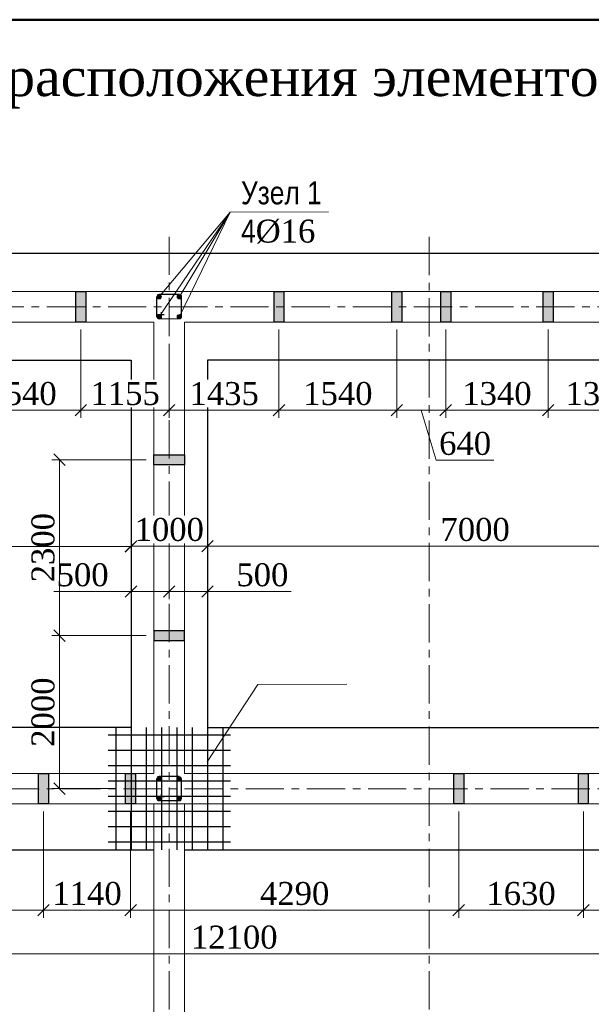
# Model space of a CAD drawing. Header units: millimetres. Extents: x 2063114 to 14983986, y -126020516 to 213791.
# Tile 691 of 731: x 2421642 to 2429117, y -56174 to -43303. Entities that reach past the tile are written whole.
import ezdxf

# ---------------------------------------------------------------- set-up
doc = ezdxf.new("R2010")
doc.units = ezdxf.units.MM
doc.linetypes.add('CENTERX2', pattern=[4, 2.5, -0.5, 0.5, -0.5])
doc.layers.get('Defpoints').update_dxf_attribs({"color": 6, "lineweight": 35})
for name, color, linetype, lineweight in [('.', 7, 'Continuous', 15), ('TEXT', 7, 'Continuous', 30), ('АСО-оси', 24, 'CENTERX2', 20), ('выноски @ 1', 250, 'Continuous', 30), ('план', 7, 'Continuous', 20), ('раз.нар', 250, 'Continuous', 20), ('Стена', 7, 'Continuous', 35), ('СТЕНЫ', 7, 'Continuous', 20)]:
    doc.layers.add(name, color=color, linetype=linetype, lineweight=lineweight)
doc.layers.add('YQ_DIM', color=3, linetype='Continuous')
doc.styles.add('stile1', font='ARIALN.TTF')
doc.styles.add('Times New Roman', font='times.ttf')
doc.dimstyles.new('Миржалол100', dxfattribs={"dimtxt": 300, "dimasz": 150, "dimexe": 100, "dimexo": 100, "dimgap": 63, "dimtad": 1, "dimdec": 0, "dimtxsty": 'Times New Roman', "dimblk": 'OBLIQUE', "dimcen": 100, "dimclrd": 256, "dimclre": 256, "dimclrt": 256, "dimadec": 0, "dimazin": 0, "dimtfac": 1, "dimtdec": 0, "dimtmove": 1, "dimatfit": 3, "dimfxl": 800, "dimlwd": 13, "dimlwe": 13, "dimarcsym": 0})

# ---------------------------------------------------------------- blocks, each defined once
blk = doc.blocks.new('_Oblique')
at = {"color": 0, "linetype": 'ByBlock', "lineweight": -2}
blk.add_line((-0.5, -0.5), (0.5, 0.5), dxfattribs=at)
blk = doc.blocks.new('*D4376')
at = {"lineweight": 13, "transparency": 16777216}
for p, q in [((2431098, -49695), (2431098, -50285)), ((2424098, -50039), (2424098, -50285)), ((2431098, -50185), (2424098, -50185))]:
    blk.add_line(p, q, dxfattribs=at)
at = {"layer": 'Defpoints', "color": 0, "linetype": 'ByBlock', "transparency": 16777216}
for p in [(2431098, -49595), (2424098, -49939), (2424098, -50185)]:
    blk.add_point(p, dxfattribs=at)
at = {"linetype": 'ByBlock', "lineweight": 13, "transparency": 16777216, "xscale": 150, "yscale": 150, "zscale": 150, "rotation": 180}
blk.add_blockref('_Oblique', (2424098, -50185), dxfattribs=at)
at = {"linetype": 'ByBlock', "lineweight": 13, "transparency": 16777216, "xscale": 150, "yscale": 150, "zscale": 150}
blk.add_blockref('_Oblique', (2431098, -50185), dxfattribs=at)
at = {"linetype": 'ByBlock', "lineweight": 30, "transparency": 16777216, "insert": (2427598, -49969), "char_height": 300, "attachment_point": 5, "style": 'Times New Roman', "bg_fill": 3, "box_fill_scale": 1.1, "bg_fill_color": 256, "bg_fill_true_color": 13158600, "bg_fill_transparency": 0}
blk.add_mtext('7000', dxfattribs=at)
blk = doc.blocks.new('*D4377')
at = {"lineweight": 13, "transparency": 16777216}
for p, q in [((2423098, -49962), (2423098, -50285)), ((2424098, -50039), (2424098, -50285)), ((2424098, -50185), (2423098, -50185))]:
    blk.add_line(p, q, dxfattribs=at)
at = {"layer": 'Defpoints', "color": 0, "linetype": 'ByBlock', "transparency": 16777216}
for p in [(2423098, -49862), (2424098, -49939), (2423098, -50185)]:
    blk.add_point(p, dxfattribs=at)
at = {"linetype": 'ByBlock', "lineweight": 13, "transparency": 16777216, "xscale": 150, "yscale": 150, "zscale": 150, "rotation": 180}
blk.add_blockref('_Oblique', (2423098, -50185), dxfattribs=at)
at = {"linetype": 'ByBlock', "lineweight": 13, "transparency": 16777216, "xscale": 150, "yscale": 150, "zscale": 150}
blk.add_blockref('_Oblique', (2424098, -50185), dxfattribs=at)
at = {"linetype": 'ByBlock', "lineweight": 30, "transparency": 16777216, "insert": (2423598, -49969), "char_height": 300, "attachment_point": 5, "style": 'Times New Roman', "bg_fill": 3, "box_fill_scale": 1.1, "bg_fill_color": 256, "bg_fill_true_color": 13158600, "bg_fill_transparency": 0}
blk.add_mtext('1000', dxfattribs=at)
blk = doc.blocks.new('*D4378')
at = {"lineweight": 13, "transparency": 16777216}
for p, q in [((2411498, -49854), (2411498, -50289)), ((2423098, -49962), (2423098, -50289)), ((2423098, -50189), (2411498, -50189))]:
    blk.add_line(p, q, dxfattribs=at)
at = {"layer": 'Defpoints', "color": 0, "linetype": 'ByBlock', "transparency": 16777216}
for p in [(2411498, -49754), (2423098, -49862), (2411498, -50189)]:
    blk.add_point(p, dxfattribs=at)
at = {"linetype": 'ByBlock', "lineweight": 13, "transparency": 16777216, "xscale": 150, "yscale": 150, "zscale": 150, "rotation": 180}
blk.add_blockref('_Oblique', (2411498, -50189), dxfattribs=at)
at = {"linetype": 'ByBlock', "lineweight": 13, "transparency": 16777216, "xscale": 150, "yscale": 150, "zscale": 150}
blk.add_blockref('_Oblique', (2423098, -50189), dxfattribs=at)
at = {"linetype": 'ByBlock', "lineweight": 30, "transparency": 16777216, "insert": (2417298, -49973), "char_height": 300, "attachment_point": 5, "style": 'Times New Roman', "bg_fill": 3, "box_fill_scale": 1.1, "bg_fill_color": 256, "bg_fill_true_color": 13158600, "bg_fill_transparency": 0}
blk.add_mtext('11600', dxfattribs=at)
blk = doc.blocks.new('*D4260')
at = {"lineweight": 13, "transparency": 16777216}
for p, q in [((2423598, -50528), (2423598, -50877)), ((2424098, -50528), (2424098, -50877)), ((2423598, -50777), (2424098, -50777)), ((2425193, -50777), (2424098, -50777))]:
    blk.add_line(p, q, dxfattribs=at)
at = {"layer": 'Defpoints', "color": 0, "linetype": 'ByBlock', "transparency": 16777216}
for p in [(2423598, -50428), (2424098, -50428), (2424098, -50777)]:
    blk.add_point(p, dxfattribs=at)
at = {"linetype": 'ByBlock', "lineweight": 13, "transparency": 16777216, "xscale": 150, "yscale": 150, "zscale": 150, "rotation": 180}
blk.add_blockref('_Oblique', (2423598, -50777), dxfattribs=at)
at = {"linetype": 'ByBlock', "lineweight": 13, "transparency": 16777216, "xscale": 150, "yscale": 150, "zscale": 150}
blk.add_blockref('_Oblique', (2424098, -50777), dxfattribs=at)
at = {"linetype": 'ByBlock', "lineweight": 30, "transparency": 16777216, "insert": (2424816, -50561), "char_height": 300, "attachment_point": 5, "style": 'Times New Roman', "bg_fill": 3, "box_fill_scale": 1.1, "bg_fill_color": 256, "bg_fill_true_color": 13158600, "bg_fill_transparency": 0}
blk.add_mtext('500', dxfattribs=at)
blk = doc.blocks.new('*D4261')
at = {"lineweight": 13, "transparency": 16777216}
for p, q in [((2423098, -50528), (2423098, -50877)), ((2423598, -50528), (2423598, -50877)), ((2422088, -50777), (2423098, -50777)), ((2423598, -50777), (2423098, -50777))]:
    blk.add_line(p, q, dxfattribs=at)
at = {"layer": 'Defpoints', "color": 0, "linetype": 'ByBlock', "transparency": 16777216}
for p in [(2423098, -50428), (2423598, -50428), (2423098, -50777)]:
    blk.add_point(p, dxfattribs=at)
at = {"linetype": 'ByBlock', "lineweight": 13, "transparency": 16777216, "xscale": 150, "yscale": 150, "zscale": 150, "rotation": 180}
blk.add_blockref('_Oblique', (2423098, -50777), dxfattribs=at)
at = {"linetype": 'ByBlock', "lineweight": 13, "transparency": 16777216, "xscale": 150, "yscale": 150, "zscale": 150}
blk.add_blockref('_Oblique', (2423598, -50777), dxfattribs=at)
at = {"linetype": 'ByBlock', "lineweight": 30, "transparency": 16777216, "insert": (2422465, -50561), "char_height": 300, "attachment_point": 5, "style": 'Times New Roman', "bg_fill": 3, "box_fill_scale": 1.1, "bg_fill_color": 256, "bg_fill_true_color": 13158600, "bg_fill_transparency": 0}
blk.add_mtext('500', dxfattribs=at)
blk = doc.blocks.new('*D4298')
at = {"lineweight": 13, "transparency": 16777216}
for p, q in [((2418398, -54555), (2418398, -55614)), ((2430498, -54803), (2430498, -55614)), ((2418398, -55514), (2430498, -55514))]:
    blk.add_line(p, q, dxfattribs=at)
at = {"layer": 'Defpoints', "color": 0, "transparency": 16777216}
for p in [(2418398, -54455), (2430498, -54703), (2430498, -55514)]:
    blk.add_point(p, dxfattribs=at)
at = {"lineweight": 13, "transparency": 16777216, "xscale": 150, "yscale": 150, "zscale": 150, "rotation": 180}
blk.add_blockref('_Oblique', (2418398, -55514), dxfattribs=at)
at = {"lineweight": 13, "transparency": 16777216, "xscale": 150, "yscale": 150, "zscale": 150}
blk.add_blockref('_Oblique', (2430498, -55514), dxfattribs=at)
at = {"lineweight": 30, "transparency": 16777216, "insert": (2424448, -55298), "char_height": 300, "attachment_point": 5, "style": 'Times New Roman', "bg_fill": 3, "box_fill_scale": 1.1, "bg_fill_color": 256, "bg_fill_true_color": 13158600, "bg_fill_transparency": 0}
blk.add_mtext('12100', dxfattribs=at)
blk = doc.blocks.new('SM-1')
at = {"layer": '.'}
h = blk.add_hatch(color=0, dxfattribs=at)
h.dxf.hatch_style = 1
h.paths.add_polyline_path([(65, 200), (-65, 200), (-65, 0), (65, 0)])
h.paths.add_polyline_path([(65, 0), (-65, 0), (-65, -200), (65, -200)])
at = {"color": 0, "ltscale": 10}
blk.add_lwpolyline([(-65, 200), (65, 200), (65, -200), (-65, -200)], close=True, dxfattribs=at)
blk = doc.blocks.new('*D4427')
at = {"lineweight": 13, "transparency": 16777216}
for p, q in [((2420903, -47355), (2420903, -48508)), ((2422443, -47355), (2422443, -48508)), ((2420903, -48408), (2422443, -48408))]:
    blk.add_line(p, q, dxfattribs=at)
at = {"layer": 'Defpoints', "color": 0, "transparency": 16777216}
for p in [(2420903, -47255), (2422443, -47255), (2422443, -48408)]:
    blk.add_point(p, dxfattribs=at)
at = {"lineweight": 13, "transparency": 16777216, "xscale": 150, "yscale": 150, "zscale": 150, "rotation": 180}
blk.add_blockref('_Oblique', (2420903, -48408), dxfattribs=at)
at = {"lineweight": 13, "transparency": 16777216, "xscale": 150, "yscale": 150, "zscale": 150}
blk.add_blockref('_Oblique', (2422443, -48408), dxfattribs=at)
at = {"lineweight": 30, "transparency": 16777216, "insert": (2421673, -48192), "char_height": 300, "attachment_point": 5, "style": 'Times New Roman', "bg_fill": 3, "box_fill_scale": 1.1, "bg_fill_color": 256, "bg_fill_true_color": 13158600, "bg_fill_transparency": 0}
blk.add_mtext('1540', dxfattribs=at)
blk = doc.blocks.new('*D4428')
at = {"lineweight": 13, "transparency": 16777216}
for p, q in [((2422443, -47355), (2422443, -48508)), ((2423598, -47605), (2423598, -48508)), ((2422443, -48408), (2423598, -48408))]:
    blk.add_line(p, q, dxfattribs=at)
at = {"layer": 'Defpoints', "color": 0, "transparency": 16777216}
for p in [(2422443, -47255), (2423598, -47505), (2423598, -48408)]:
    blk.add_point(p, dxfattribs=at)
at = {"lineweight": 13, "transparency": 16777216, "xscale": 150, "yscale": 150, "zscale": 150, "rotation": 180}
blk.add_blockref('_Oblique', (2422443, -48408), dxfattribs=at)
at = {"lineweight": 13, "transparency": 16777216, "xscale": 150, "yscale": 150, "zscale": 150}
blk.add_blockref('_Oblique', (2423598, -48408), dxfattribs=at)
at = {"lineweight": 30, "transparency": 16777216, "insert": (2423021, -48192), "char_height": 300, "attachment_point": 5, "style": 'Times New Roman', "bg_fill": 3, "box_fill_scale": 1.1, "bg_fill_color": 256, "bg_fill_true_color": 13158600, "bg_fill_transparency": 0}
blk.add_mtext('1155', dxfattribs=at)
blk = doc.blocks.new('*D4429')
at = {"lineweight": 13, "transparency": 16777216}
for p, q in [((2425033, -47355), (2425033, -48508)), ((2423598, -47605), (2423598, -48508)), ((2423598, -48408), (2425033, -48408))]:
    blk.add_line(p, q, dxfattribs=at)
at = {"layer": 'Defpoints', "color": 0, "transparency": 16777216}
for p in [(2425033, -47255), (2423598, -47505), (2425033, -48408)]:
    blk.add_point(p, dxfattribs=at)
at = {"lineweight": 13, "transparency": 16777216, "xscale": 150, "yscale": 150, "zscale": 150, "rotation": 180}
blk.add_blockref('_Oblique', (2423598, -48408), dxfattribs=at)
at = {"lineweight": 13, "transparency": 16777216, "xscale": 150, "yscale": 150, "zscale": 150}
blk.add_blockref('_Oblique', (2425033, -48408), dxfattribs=at)
at = {"lineweight": 30, "transparency": 16777216, "insert": (2424316, -48192), "char_height": 300, "attachment_point": 5, "style": 'Times New Roman', "bg_fill": 3, "box_fill_scale": 1.1, "bg_fill_color": 256, "bg_fill_true_color": 13158600, "bg_fill_transparency": 0}
blk.add_mtext('1435', dxfattribs=at)
blk = doc.blocks.new('*D4430')
at = {"lineweight": 13, "transparency": 16777216}
for p, q in [((2425033, -47355), (2425033, -48508)), ((2426573, -47355), (2426573, -48508)), ((2425033, -48408), (2426573, -48408))]:
    blk.add_line(p, q, dxfattribs=at)
at = {"layer": 'Defpoints', "color": 0, "transparency": 16777216}
for p in [(2425033, -47255), (2426573, -47255), (2426573, -48408)]:
    blk.add_point(p, dxfattribs=at)
at = {"lineweight": 13, "transparency": 16777216, "xscale": 150, "yscale": 150, "zscale": 150, "rotation": 180}
blk.add_blockref('_Oblique', (2425033, -48408), dxfattribs=at)
at = {"lineweight": 13, "transparency": 16777216, "xscale": 150, "yscale": 150, "zscale": 150}
blk.add_blockref('_Oblique', (2426573, -48408), dxfattribs=at)
at = {"lineweight": 30, "transparency": 16777216, "insert": (2425803, -48192), "char_height": 300, "attachment_point": 5, "style": 'Times New Roman', "bg_fill": 3, "box_fill_scale": 1.1, "bg_fill_color": 256, "bg_fill_true_color": 13158600, "bg_fill_transparency": 0}
blk.add_mtext('1540', dxfattribs=at)
blk = doc.blocks.new('*D4431')
at = {"lineweight": 13, "transparency": 16777216}
for p, q in [((2426573, -47355), (2426573, -48508)), ((2427213, -47355), (2427213, -48508)), ((2426573, -48408), (2427213, -48408)), ((2426893, -48408), (2427089, -49060)), ((2427089, -49060), (2427844, -49060))]:
    blk.add_line(p, q, dxfattribs=at)
at = {"layer": 'Defpoints', "color": 0, "transparency": 16777216}
for p in [(2426573, -47255), (2427213, -47255), (2427213, -48408)]:
    blk.add_point(p, dxfattribs=at)
at = {"lineweight": 13, "transparency": 16777216, "xscale": 150, "yscale": 150, "zscale": 150, "rotation": 180}
blk.add_blockref('_Oblique', (2426573, -48408), dxfattribs=at)
at = {"lineweight": 13, "transparency": 16777216, "xscale": 150, "yscale": 150, "zscale": 150}
blk.add_blockref('_Oblique', (2427213, -48408), dxfattribs=at)
at = {"lineweight": 30, "transparency": 16777216, "insert": (2427467, -48844), "char_height": 300, "attachment_point": 5, "style": 'Times New Roman', "bg_fill": 3, "box_fill_scale": 1.1, "bg_fill_color": 256, "bg_fill_true_color": 13158600, "bg_fill_transparency": 0}
blk.add_mtext('640', dxfattribs=at)
blk = doc.blocks.new('*D4432')
at = {"lineweight": 13, "transparency": 16777216}
for p, q in [((2427213, -47355), (2427213, -48508)), ((2428553, -47355), (2428553, -48508)), ((2427213, -48408), (2428553, -48408))]:
    blk.add_line(p, q, dxfattribs=at)
at = {"layer": 'Defpoints', "color": 0, "transparency": 16777216}
for p in [(2427213, -47255), (2428553, -47255), (2428553, -48408)]:
    blk.add_point(p, dxfattribs=at)
at = {"lineweight": 13, "transparency": 16777216, "xscale": 150, "yscale": 150, "zscale": 150, "rotation": 180}
blk.add_blockref('_Oblique', (2427213, -48408), dxfattribs=at)
at = {"lineweight": 13, "transparency": 16777216, "xscale": 150, "yscale": 150, "zscale": 150}
blk.add_blockref('_Oblique', (2428553, -48408), dxfattribs=at)
at = {"lineweight": 30, "transparency": 16777216, "insert": (2427883, -48192), "char_height": 300, "attachment_point": 5, "style": 'Times New Roman', "bg_fill": 3, "box_fill_scale": 1.1, "bg_fill_color": 256, "bg_fill_true_color": 13158600, "bg_fill_transparency": 0}
blk.add_mtext('1340', dxfattribs=at)
blk = doc.blocks.new('*D4433')
at = {"lineweight": 13, "transparency": 16777216}
for p, q in [((2428553, -47355), (2428553, -48508)), ((2429913, -47355), (2429913, -48508)), ((2428553, -48408), (2429913, -48408))]:
    blk.add_line(p, q, dxfattribs=at)
at = {"layer": 'Defpoints', "color": 0, "transparency": 16777216}
for p in [(2428553, -47255), (2429913, -47255), (2429913, -48408)]:
    blk.add_point(p, dxfattribs=at)
at = {"lineweight": 13, "transparency": 16777216, "xscale": 150, "yscale": 150, "zscale": 150, "rotation": 180}
blk.add_blockref('_Oblique', (2428553, -48408), dxfattribs=at)
at = {"lineweight": 13, "transparency": 16777216, "xscale": 150, "yscale": 150, "zscale": 150}
blk.add_blockref('_Oblique', (2429913, -48408), dxfattribs=at)
at = {"lineweight": 30, "transparency": 16777216, "insert": (2429233, -48192), "char_height": 300, "attachment_point": 5, "style": 'Times New Roman', "bg_fill": 3, "box_fill_scale": 1.1, "bg_fill_color": 256, "bg_fill_true_color": 13158600, "bg_fill_transparency": 0}
blk.add_mtext('1360', dxfattribs=at)
blk = doc.blocks.new('*D4392')
at = {"layer": 'Defpoints', "color": 0, "transparency": 16777216}
for p in [(2419683, -53555), (2421953, -53555), (2421953, -54943)]:
    blk.add_point(p, dxfattribs=at)
at = {"layer": 'YQ_DIM', "linetype": 'Continuous', "lineweight": 13, "transparency": 16777216}
for p, q in [((2419683, -53655), (2419683, -55043)), ((2421953, -53655), (2421953, -55043)), ((2419683, -54943), (2421953, -54943))]:
    blk.add_line(p, q, dxfattribs=at)
at = {"layer": 'YQ_DIM', "lineweight": 13, "transparency": 16777216, "xscale": 150, "yscale": 150, "zscale": 150, "rotation": 180}
blk.add_blockref('_Oblique', (2419683, -54943), dxfattribs=at)
at = {"layer": 'YQ_DIM', "lineweight": 13, "transparency": 16777216, "xscale": 150, "yscale": 150, "zscale": 150}
blk.add_blockref('_Oblique', (2421953, -54943), dxfattribs=at)
at = {"layer": 'YQ_DIM', "lineweight": 30, "transparency": 16777216, "insert": (2420818, -54727), "char_height": 300, "attachment_point": 5, "style": 'Times New Roman'}
blk.add_mtext('2270', dxfattribs=at)
blk = doc.blocks.new('*D4393')
at = {"layer": 'Defpoints', "color": 0, "transparency": 16777216}
for p in [(2421953, -53555), (2423093, -53555), (2423093, -54943)]:
    blk.add_point(p, dxfattribs=at)
at = {"layer": 'YQ_DIM', "linetype": 'Continuous', "lineweight": 13, "transparency": 16777216}
for p, q in [((2421953, -53655), (2421953, -55043)), ((2423093, -53655), (2423093, -55043)), ((2421953, -54943), (2423093, -54943))]:
    blk.add_line(p, q, dxfattribs=at)
at = {"layer": 'YQ_DIM', "lineweight": 13, "transparency": 16777216, "xscale": 150, "yscale": 150, "zscale": 150, "rotation": 180}
blk.add_blockref('_Oblique', (2421953, -54943), dxfattribs=at)
at = {"layer": 'YQ_DIM', "lineweight": 13, "transparency": 16777216, "xscale": 150, "yscale": 150, "zscale": 150}
blk.add_blockref('_Oblique', (2423093, -54943), dxfattribs=at)
at = {"layer": 'YQ_DIM', "lineweight": 30, "transparency": 16777216, "insert": (2422523, -54727), "char_height": 300, "attachment_point": 5, "style": 'Times New Roman'}
blk.add_mtext('1140', dxfattribs=at)
blk = doc.blocks.new('*D4394')
at = {"layer": 'Defpoints', "color": 0, "transparency": 16777216}
for p in [(2423093, -53555), (2427383, -53555), (2427383, -54943)]:
    blk.add_point(p, dxfattribs=at)
at = {"layer": 'YQ_DIM', "linetype": 'Continuous', "lineweight": 13, "transparency": 16777216}
for p, q in [((2423093, -53655), (2423093, -55043)), ((2427383, -53655), (2427383, -55043)), ((2423093, -54943), (2427383, -54943))]:
    blk.add_line(p, q, dxfattribs=at)
at = {"layer": 'YQ_DIM', "lineweight": 13, "transparency": 16777216, "xscale": 150, "yscale": 150, "zscale": 150, "rotation": 180}
blk.add_blockref('_Oblique', (2423093, -54943), dxfattribs=at)
at = {"layer": 'YQ_DIM', "lineweight": 13, "transparency": 16777216, "xscale": 150, "yscale": 150, "zscale": 150}
blk.add_blockref('_Oblique', (2427383, -54943), dxfattribs=at)
at = {"layer": 'YQ_DIM', "lineweight": 30, "transparency": 16777216, "insert": (2425238, -54727), "char_height": 300, "attachment_point": 5, "style": 'Times New Roman'}
blk.add_mtext('4290', dxfattribs=at)
blk = doc.blocks.new('*D4395')
at = {"layer": 'Defpoints', "color": 0, "transparency": 16777216}
for p in [(2427383, -53555), (2429013, -53555), (2429013, -54943)]:
    blk.add_point(p, dxfattribs=at)
at = {"layer": 'YQ_DIM', "linetype": 'Continuous', "lineweight": 13, "transparency": 16777216}
for p, q in [((2427383, -53655), (2427383, -55043)), ((2429013, -53655), (2429013, -55043)), ((2427383, -54943), (2429013, -54943))]:
    blk.add_line(p, q, dxfattribs=at)
at = {"layer": 'YQ_DIM', "lineweight": 13, "transparency": 16777216, "xscale": 150, "yscale": 150, "zscale": 150, "rotation": 180}
blk.add_blockref('_Oblique', (2427383, -54943), dxfattribs=at)
at = {"layer": 'YQ_DIM', "lineweight": 13, "transparency": 16777216, "xscale": 150, "yscale": 150, "zscale": 150}
blk.add_blockref('_Oblique', (2429013, -54943), dxfattribs=at)
at = {"layer": 'YQ_DIM', "lineweight": 30, "transparency": 16777216, "insert": (2428198, -54727), "char_height": 300, "attachment_point": 5, "style": 'Times New Roman'}
blk.add_mtext('1630', dxfattribs=at)
blk = doc.blocks.new('*D4396')
at = {"layer": 'Defpoints', "color": 0, "transparency": 16777216}
for p in [(2429013, -53555), (2431598, -54626), (2431598, -54943)]:
    blk.add_point(p, dxfattribs=at)
at = {"layer": 'YQ_DIM', "linetype": 'Continuous', "lineweight": 13, "transparency": 16777216}
for p, q in [((2429013, -53655), (2429013, -55043)), ((2431598, -54726), (2431598, -55043)), ((2429013, -54943), (2431598, -54943))]:
    blk.add_line(p, q, dxfattribs=at)
at = {"layer": 'YQ_DIM', "lineweight": 13, "transparency": 16777216, "xscale": 150, "yscale": 150, "zscale": 150, "rotation": 180}
blk.add_blockref('_Oblique', (2429013, -54943), dxfattribs=at)
at = {"layer": 'YQ_DIM', "lineweight": 13, "transparency": 16777216, "xscale": 150, "yscale": 150, "zscale": 150}
blk.add_blockref('_Oblique', (2431598, -54943), dxfattribs=at)
at = {"layer": 'YQ_DIM', "lineweight": 30, "transparency": 16777216, "insert": (2430306, -54727), "char_height": 300, "attachment_point": 5, "style": 'Times New Roman'}
blk.add_mtext('2585', dxfattribs=at)
blk = doc.blocks.new('*D4326')
at = {"layer": 'Defpoints', "color": 0, "transparency": 16777216}
for p in [(2422163, -51355), (2423398, -51355), (2422998, -53355)]:
    blk.add_point(p, dxfattribs=at)
at = {"layer": 'YQ_DIM', "linetype": 'Continuous', "lineweight": 13, "transparency": 16777216}
for p, q in [((2423298, -51355), (2422063, -51355)), ((2422163, -53355), (2422163, -51355)), ((2422898, -53355), (2422063, -53355))]:
    blk.add_line(p, q, dxfattribs=at)
at = {"layer": 'YQ_DIM', "lineweight": 13, "transparency": 16777216, "xscale": 150, "yscale": 150, "zscale": 150}
for p, rotation in [((2422163, -51355), 90), ((2422163, -53355), 270)]:
    blk.add_blockref('_Oblique', p, dxfattribs=dict(at, rotation=rotation))
at = {"layer": 'YQ_DIM', "lineweight": 30, "transparency": 16777216, "insert": (2421948, -52355), "char_height": 300, "attachment_point": 5, "rotation": 90, "style": 'Times New Roman'}
blk.add_mtext('2000', dxfattribs=at)
blk = doc.blocks.new('*D4327')
at = {"layer": 'Defpoints', "color": 0, "transparency": 16777216}
for p in [(2422163, -49055), (2423398, -49055), (2423398, -51355)]:
    blk.add_point(p, dxfattribs=at)
at = {"layer": 'YQ_DIM', "linetype": 'Continuous', "lineweight": 13, "transparency": 16777216}
for p, q in [((2423298, -49055), (2422063, -49055)), ((2422163, -51355), (2422163, -49055)), ((2423298, -51355), (2422063, -51355))]:
    blk.add_line(p, q, dxfattribs=at)
at = {"layer": 'YQ_DIM', "lineweight": 13, "transparency": 16777216, "xscale": 150, "yscale": 150, "zscale": 150}
for p, rotation in [((2422163, -49055), 90), ((2422163, -51355), 270)]:
    blk.add_blockref('_Oblique', p, dxfattribs=dict(at, rotation=rotation))
at = {"layer": 'YQ_DIM', "lineweight": 30, "transparency": 16777216, "insert": (2421948, -50205), "char_height": 300, "attachment_point": 5, "rotation": 90, "style": 'Times New Roman'}
blk.add_mtext('2300', dxfattribs=at)

msp = doc.modelspace()

# ---------------------------------------------------------------- hatches: boundary and pattern name
at = {"layer": '.'}
h = msp.add_hatch(color=251, dxfattribs=at)
h.dxf.hatch_style = 1
h.paths.add_polyline_path([(2423491.93716, -46936.76112, 0.1154889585), (2423494.9286, -46923.98269, 0.5406689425), (2423454.61721, -46897.60108)])
h.paths.add_polyline_path([(2423486.09671, -46944.7314, 0.0864494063), (2423491.93716, -46936.76112), (2423454.61721, -46897.60108, 0.0802540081), (2423446.89635, -46902.57142)])
h.paths.add_polyline_path([(2423446.89635, -46902.57142, 0.2127919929), (2423437.35187, -46923.98269, 0.6611642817), (2423486.09671, -46944.7314)])
h = msp.add_hatch(color=251, dxfattribs=at)
h.dxf.hatch_style = 1
h.paths.add_polyline_path([(2423716.05181, -46900.74022), (2423754.39132, -46941.25986, 0.141630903), (2423758.83121, -46925.90012, 0.5719973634)])
h.paths.add_polyline_path([(2423716.05181, -46900.74022, 0.056217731), (2423710.79896, -46904.48885), (2423749.99932, -46946.64882, 0.0605934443), (2423754.39132, -46941.25986)])
h.paths.add_polyline_path([(2423710.79896, -46904.48885, 0.2127919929), (2423701.25449, -46925.90012, 0.6611642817), (2423749.99932, -46946.64882)])
h = msp.add_hatch(color=251, dxfattribs=at)
h.dxf.hatch_style = 1
h.paths.add_polyline_path([(2423452.32079, -47163.18443), (2423490.6603, -47203.70407, 0.141630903), (2423495.10018, -47188.34433, 0.5719973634)])
h.paths.add_polyline_path([(2423452.32079, -47163.18443, 0.056217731), (2423447.06793, -47166.93306), (2423486.2683, -47209.09303, 0.0605934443), (2423490.6603, -47203.70407)])
h.paths.add_polyline_path([(2423447.06793, -47166.93306, 0.2127919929), (2423437.52346, -47188.34433, 0.6611642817), (2423486.2683, -47209.09303)])
h = msp.add_hatch(color=251, dxfattribs=at)
h.dxf.hatch_style = 1
h.paths.add_polyline_path([(2423716.05183, -47162.16595), (2423754.39134, -47202.68559, 0.141630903), (2423758.83123, -47187.32585, 0.5719973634)])
h.paths.add_polyline_path([(2423716.05183, -47162.16595, 0.056217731), (2423710.79898, -47165.91458), (2423749.99934, -47208.07456, 0.0605934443), (2423754.39134, -47202.68559)])
h.paths.add_polyline_path([(2423710.79898, -47165.91458, 0.2127919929), (2423701.25451, -47187.32585, 0.6611642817), (2423749.99934, -47208.07456)])
h = msp.add_hatch(color=251, dxfattribs=at)
h.dxf.hatch_style = 1
h.paths.add_polyline_path([(2423491.34396, -53236.76112, 0.1154889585), (2423494.33539, -53223.98269, 0.5406689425), (2423454.02401, -53197.60107)])
h.paths.add_polyline_path([(2423485.50351, -53244.7314, 0.0864494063), (2423491.34396, -53236.76112), (2423454.02401, -53197.60107, 0.0802540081), (2423446.30314, -53202.57142)])
h.paths.add_polyline_path([(2423446.30314, -53202.57142, 0.2127919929), (2423436.75867, -53223.98269, 0.6611642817), (2423485.50351, -53244.7314)])
h = msp.add_hatch(color=251, dxfattribs=at)
h.dxf.hatch_style = 1
h.paths.add_polyline_path([(2423715.4586, -53200.74022), (2423753.79811, -53241.25986, 0.141630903), (2423758.238, -53225.90012, 0.5719973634)])
h.paths.add_polyline_path([(2423715.4586, -53200.74022, 0.056217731), (2423710.20575, -53204.48885), (2423749.40612, -53246.64882, 0.0605934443), (2423753.79811, -53241.25986)])
h.paths.add_polyline_path([(2423710.20575, -53204.48885, 0.2127919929), (2423700.66128, -53225.90012, 0.6611642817), (2423749.40612, -53246.64882)])
h = msp.add_hatch(color=251, dxfattribs=at)
h.dxf.hatch_style = 1
h.paths.add_polyline_path([(2423451.72758, -53463.18443), (2423490.06709, -53503.70407, 0.141630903), (2423494.50698, -53488.34433, 0.5719973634)])
h.paths.add_polyline_path([(2423451.72758, -53463.18443, 0.056217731), (2423446.47473, -53466.93306), (2423485.67509, -53509.09303, 0.0605934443), (2423490.06709, -53503.70407)])
h.paths.add_polyline_path([(2423446.47473, -53466.93306, 0.2127919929), (2423436.93026, -53488.34433, 0.6611642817), (2423485.67509, -53509.09303)])
h = msp.add_hatch(color=251, dxfattribs=at)
h.dxf.hatch_style = 1
h.paths.add_polyline_path([(2423715.45862, -53462.16595), (2423753.79813, -53502.68559, 0.141630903), (2423758.23802, -53487.32585, 0.5719973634)])
h.paths.add_polyline_path([(2423715.45862, -53462.16595, 0.056217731), (2423710.20577, -53465.91458), (2423749.40614, -53508.07456, 0.0605934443), (2423753.79813, -53502.68559)])
h.paths.add_polyline_path([(2423710.20577, -53465.91458, 0.2127919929), (2423700.6613, -53487.32585, 0.6611642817), (2423749.40614, -53508.07456)])

# ---------------------------------------------------------------- linework, layer by layer
at = {"layer": 'YQ_DIM', "lineweight": 30}
for p, q in [((2422898.00576, -52555.29469), (2422898.00576, -54155.29469)), ((2423098.00576, -52555.29469), (2423098.00576, -54155.29469)), ((2423298.00576, -52555.29469), (2423298.00576, -54155.29469)), ((2423498.00576, -52555.29469), (2423498.00576, -54155.29469)), ((2423698.00576, -52555.29469), (2423698.00576, -54155.29469)), ((2423898.00576, -52555.29469), (2423898.00576, -54155.29469)), ((2424098.00576, -52555.29469), (2424098.00576, -54155.29469)), ((2424298.00576, -52555.29469), (2424298.00576, -54155.29469)), ((2424398.00576, -52655.29469), (2422798.00576, -52655.29469)), ((2424398.00576, -52855.29469), (2422798.00576, -52855.29469)), ((2424398.00576, -53055.29469), (2422798.00576, -53055.29469)), ((2424398.00576, -53255.29469), (2422798.00576, -53255.29469)), ((2424398.00576, -53455.29469), (2422798.00576, -53455.29469)), ((2424398.00576, -53655.29469), (2422798.00576, -53655.29469)), ((2424398.00576, -53855.29469), (2422798.00576, -53855.29469)), ((2424398.00576, -54055.29469), (2422798.00576, -54055.29469))]:
    msp.add_line(p, q, dxfattribs=at)
at = {"layer": 'АСО-оси', "ltscale": 200}
for p, q in [((2423598.00576, -46140.12005), (2423598.00576, -69152.99708)), ((2426998.00576, -46142.23744), (2426998.00576, -69155.11448)), ((2440098.00576, -47055.29469), (2407891.43595, -47055.29469)), ((2440298.00576, -53355.29469), (2407891.43595, -53355.29469))]:
    msp.add_line(p, q, dxfattribs=at)
at = {"layer": 'план', "color": 0, "lineweight": 50}
msp.add_lwpolyline([(2406536.97863, -43303.08084), (2463436.97863, -43303.08084), (2463436.97863, -84303.08084), (2406536.97863, -84303.08084)], close=True, dxfattribs=at)
at = {"layer": 'раз.нар', "color": 0}
for p, q in [((2424392.69836, -45818.38083), (2423463.54703, -46928.91071)), ((2424392.69836, -45818.38083), (2423463.54705, -47192.37335)), ((2424392.69836, -45818.38083), (2423727.27807, -46929.92914)), ((2424392.69836, -45818.38083), (2423727.2781, -47191.35488)), ((2424758.03105, -51992.11861), (2424092.61079, -53005.8028))]:
    msp.add_line(p, q, dxfattribs=at)
at = {"layer": 'раз.нар', "lineweight": 30}
for p, q in [((2423437.35207, -47185.3082), (2423437.35205, -46923.88246)), ((2423729.87128, -46896.21276), (2423466.14024, -46895.19433)), ((2423758.77115, -47185.90397), (2423759.74031, -46924.48003)), ((2423438.1298, -47158.54279), (2423533.27651, -47158.54279)), ((2423729.87131, -47215.21522), (2423466.14026, -47216.23369)), ((2423495.70652, -47216.11951), (2423495.70652, -47126.86644)), ((2423436.75887, -53485.3082), (2423436.75884, -53223.88246)), ((2423729.27807, -53196.21276), (2423465.54703, -53195.19433)), ((2423758.06646, -53486.42686), (2423758.06644, -53225.00112)), ((2423437.53659, -53458.54279), (2423532.6833, -53458.54279)), ((2423729.2781, -53515.21522), (2423465.54706, -53516.23369)), ((2423495.11332, -53516.11951), (2423495.11332, -53426.86644))]:
    msp.add_line(p, q, dxfattribs=at)
at = {"layer": 'раз.нар', "color": 7, "lineweight": 30}
for points in [[(2410498.00576, -52253.2173), (2410498.00576, -46355.29469), (2439598.00576, -46355.29469), (2439598.00576, -52253.2173)], [(2411498.00576, -52253.2173), (2411498.00576, -47755.29469), (2423098.00576, -47755.29469), (2423098.00576, -52555.29469), (2418398.00576, -52555.29469)], [(2431098.00576, -52255.33469), (2431098.00576, -47755.29469), (2424098.00576, -47755.29469), (2424098.00576, -52555.29469), (2430498.04576, -52555.29469)], [(2418398.00576, -54155.29469), (2423398.00576, -54155.29469)], [(2423798.00576, -54155.29469), (2430498.04576, -54155.29469)]]:
    msp.add_lwpolyline(points, dxfattribs=at)
at = {"layer": 'раз.нар'}
for centre in [(2423466.14024, -46923.98269), (2423729.87128, -46925.00112), (2423466.14026, -47187.44533), (2423729.8713, -47186.42686), (2423465.54703, -53223.98269), (2423729.27807, -53225.00112), (2423465.54705, -53487.44533), (2423729.2781, -53486.42686)]:
    msp.add_circle(centre, 28.78836, dxfattribs=at)
at = {"layer": 'Стена', "color": 7, "lineweight": 15}
for points in [[(2410798.00576, -46855.29469), (2439298.00576, -46855.29469), (2439298.00576, -66155.1773), (2410798.00576, -66155.1773)], [(2423398.00576, -53155.29469), (2411198.00576, -53155.29469), (2411198.00576, -47257.41208), (2423398.00576, -47257.41208)], [(2423798.00576, -53155.29469), (2431398.00576, -53155.29469), (2431398.00576, -47257.41208), (2423798.00576, -47257.41208)]]:
    msp.add_lwpolyline(points, close=True, dxfattribs=at)
msp.add_lwpolyline([(2431398.00576, -53555.29469), (2411198.00576, -53555.29469), (2411198.00576, -59455.29469), (2416698.04576, -59455.29469)], dxfattribs=at)
at = {"layer": 'СТЕНЫ', "color": 0, "lineweight": 9, "ltscale": 20}
for p, q in [((2425679.36809, -45815.1048), (2424392.69836, -45818.38083)), ((2425920.46593, -51988.84259), (2424758.03105, -51992.11861))]:
    msp.add_line(p, q, dxfattribs=at)

# ---------------------------------------------------------------- block references
at = {"lineweight": 30}
for p in [(2422443.00588, -47055.1773), (2425033.00588, -47055.1773), (2426573.00588, -47055.1773), (2427213.00588, -47055.1773), (2428553.00588, -47055.1773), (2421953.00587, -53355.17731), (2423093.00588, -53355.17731), (2427383.00587, -53355.17731), (2429013.00588, -53355.1773)]:
    msp.add_blockref('SM-1', p, dxfattribs=at)
at = {"lineweight": 30, "rotation": 90}
msp.add_blockref('SM-1', (2423598.00559, -49055.17729), dxfattribs=at)
at = {"lineweight": 30, "xscale": -1, "rotation": 90}
msp.add_blockref('SM-1', (2423598.00559, -51355.17729), dxfattribs=at)

# ---------------------------------------------------------------- texts
at = {"layer": 'TEXT', "color": 0, "lineweight": 25, "char_height": 300, "width": 1211.8463932, "attachment_point": 1, "style": 'stile1'}
for insert in [(2411844.16194, -45416.53944), (2424444.16194, -45416.53944)]:
    msp.add_mtext('\\pi92.793,t393.183;Узел 1\\P4{\\fTimes New Roman|b0|i0|c204|p18;Ø\\fTimes New Roman|b0|i0|c0|p18;16}', dxfattribs=dict(at, insert=insert))
at = {"layer": 'выноски @ 1', "color": 1, "insert": (2419247.13896, -43801.46376), "char_height": 500, "width": 15065.5007548, "attachment_point": 1, "style": 'Times New Roman'}
msp.add_mtext('{\\C256;Схема расположения элементов фундаментов}', dxfattribs=at)

# ---------------------------------------------------------------- dimensions: what is measured, and where the dimension line sits
at = {"layer": 'YQ_DIM', "lineweight": 30}
dim = msp.add_linear_dim(base=(2422163.38569, -51355.17718), p1=(2422998.04576, -53355.29469), p2=(2423397.94766, -51355.17718), angle=90, dimstyle='Миржалол100', dxfattribs=at)
dim.commit()
dim.dimension.update_dxf_attribs({"geometry": '*D4326', "text_midpoint": (2421947.79016, -52355.23593)})

# ---------------------------------------------------------------- next in the draw order: dimensions: what is measured, and where the dimension line sits
at = {"lineweight": 30}
dim = msp.add_linear_dim(base=(2422443.00576, -48407.73416), p1=(2420903.00576, -47255.23539), p2=(2422443.00576, -47255.23539), dimstyle='Миржалол100', override={"dimtfill": 1, "dimarcsym": 1}, dxfattribs=at)
dim.commit()
dim.dimension.update_dxf_attribs({"geometry": '*D4427', "text_midpoint": (2421673.00576, -48192.13863)})
at = {"color": 1, "linetype": 'ByBlock', "lineweight": 30}
dim = msp.add_linear_dim(base=(2424098.00576, -50184.89721), p1=(2431098.00576, -49595.40222), p2=(2424098.00576, -49939.15364), dimstyle='Миржалол100', override={"dimfxlon": 1, "dimtfill": 1, "dimarcsym": 1}, dxfattribs=at)
dim.commit()
dim.dimension.update_dxf_attribs({"geometry": '*D4376', "text_midpoint": (2427598.00576, -49968.86909)})
dim = msp.add_linear_dim(base=(2424098.00576, -50776.69512), p1=(2423598.00576, -50427.95188), p2=(2424098.00576, -50427.95188), dimstyle='Миржалол100', override={"dimtfill": 1, "dimarcsym": 1}, dxfattribs=at)
dim.commit()
dim.dimension.update_dxf_attribs({"geometry": '*D4260', "text_midpoint": (2424816.45269, -50809.04741), "dimtype": 160})
at = {"color": 0, "lineweight": 30}
dim = msp.add_linear_dim(base=(2430498.04576, -55513.55986), p1=(2418398.00576, -54455.25469), p2=(2430498.04576, -54702.5027), dimstyle='Миржалол100', override={"dimtfill": 1, "dimarcsym": 1}, dxfattribs=at)
dim.commit()
dim.dimension.update_dxf_attribs({"geometry": '*D4298', "text_midpoint": (2424448.02576, -55297.96433)})

# ---------------------------------------------------------------- next in the draw order: linework, layer by layer
at = {"layer": 'Стена', "color": 7, "lineweight": 15}
for p, q in [((2423398.00576, -53555.29469), (2423398.00576, -59455.29469)), ((2423798.00576, -59455.29469), (2423798.00576, -53555.29469))]:
    msp.add_line(p, q, dxfattribs=at)

# ---------------------------------------------------------------- next in the draw order: dimensions: what is measured, and where the dimension line sits
at = {"lineweight": 30}
dim = msp.add_linear_dim(base=(2423598.00576, -48407.73416), p1=(2422443.00576, -47255.23539), p2=(2423598.00576, -47504.80872), dimstyle='Миржалол100', override={"dimtfill": 1, "dimarcsym": 1}, dxfattribs=at)
dim.commit()
dim.dimension.update_dxf_attribs({"geometry": '*D4428', "text_midpoint": (2423020.50576, -48192.13863)})
at = {"color": 1, "linetype": 'ByBlock', "lineweight": 30}
dim = msp.add_linear_dim(base=(2423098.00576, -50184.89721), p1=(2424098.00576, -49939.15364), p2=(2423098.00576, -49861.98958), dimstyle='Миржалол100', override={"dimfxlon": 1, "dimtfill": 1, "dimarcsym": 1}, dxfattribs=at)
dim.commit()
dim.dimension.update_dxf_attribs({"geometry": '*D4377', "text_midpoint": (2423598.00576, -49969.30168)})
dim = msp.add_linear_dim(base=(2423098.00576, -50776.69512), p1=(2423598.00576, -50427.95188), p2=(2423098.00576, -50427.95188), angle=180, dimstyle='Миржалол100', override={"dimtfill": 1, "dimarcsym": 1}, dxfattribs=at)
dim.commit()
dim.dimension.update_dxf_attribs({"geometry": '*D4261', "text_midpoint": (2422464.61594, -50655.93843), "dimtype": 160})
at = {"layer": 'YQ_DIM', "lineweight": 30}
for base, p1, p2, picture, middle in [((2421953.00575, -54942.75222), (2419683.00576, -53555.23539), (2421953.00575, -53555.2354), '*D4392', (2420818.00575, -54726.7241)), ((2423093.00576, -54942.75222), (2421953.00575, -53555.2354), (2423093.00576, -53555.2354), '*D4393', (2422523.00576, -54727.15669)), ((2427383.00575, -54942.75222), (2423093.00576, -53555.2354), (2427383.00575, -53555.2354), '*D4394', (2425238.00576, -54726.7241)), ((2429013.00576, -54942.75222), (2427383.00575, -53555.2354), (2429013.00576, -53555.23539), '*D4395', (2428198.00575, -54727.15669)), ((2431598.00576, -54942.75222), (2429013.00576, -53555.23539), (2431598.00576, -54626.4927), '*D4396', (2430305.50576, -54727.15669))]:
    dim = msp.add_linear_dim(base=base, p1=p1, p2=p2, dimstyle='Миржалол100', dxfattribs=at)
    dim.commit()
    dim.dimension.update_dxf_attribs({"geometry": picture, "text_midpoint": middle})

# ---------------------------------------------------------------- next in the draw order: dimensions: what is measured, and where the dimension line sits
at = {"lineweight": 30}
dim = msp.add_linear_dim(base=(2425033.00576, -48407.73416), p1=(2423598.00576, -47504.80872), p2=(2425033.00576, -47255.23539), dimstyle='Миржалол100', override={"dimtfill": 1, "dimarcsym": 1}, dxfattribs=at)
dim.commit()
dim.dimension.update_dxf_attribs({"geometry": '*D4429', "text_midpoint": (2424315.50576, -48192.13863)})
at = {"color": 1, "linetype": 'ByBlock', "lineweight": 30}
dim = msp.add_linear_dim(base=(2411498.00576, -50188.91617), p1=(2423098.00576, -49861.98958), p2=(2411498.00576, -49753.66025), dimstyle='Миржалол100', override={"dimfxlon": 1, "dimtfill": 1, "dimarcsym": 1}, dxfattribs=at)
dim.commit()
dim.dimension.update_dxf_attribs({"geometry": '*D4378', "text_midpoint": (2417298.00576, -49973.32064)})

# ---------------------------------------------------------------- next in the draw order: dimensions: what is measured, and where the dimension line sits
at = {"lineweight": 30}
dim = msp.add_linear_dim(base=(2426573.00576, -48407.73416), p1=(2425033.00576, -47255.23539), p2=(2426573.00576, -47255.23539), dimstyle='Миржалол100', override={"dimtfill": 1, "dimarcsym": 1}, dxfattribs=at)
dim.commit()
dim.dimension.update_dxf_attribs({"geometry": '*D4430', "text_midpoint": (2425803.00576, -48192.13863)})
at = {"layer": 'YQ_DIM', "lineweight": 30}
dim = msp.add_linear_dim(base=(2422163.38569, -49055.17742), p1=(2423397.94766, -51355.17718), p2=(2423397.94766, -49055.17742), angle=90, dimstyle='Миржалол100', dxfattribs=at)
dim.commit()
dim.dimension.update_dxf_attribs({"geometry": '*D4327', "text_midpoint": (2421947.79016, -50205.1773)})

# ---------------------------------------------------------------- next in the draw order: dimensions: what is measured, and where the dimension line sits
at = {"lineweight": 30}
dim = msp.add_linear_dim(base=(2427213.00576, -48407.73416), p1=(2426573.00576, -47255.23539), p2=(2427213.00576, -47255.23539), dimstyle='Миржалол100', override={"dimtfill": 1, "dimarcsym": 1}, dxfattribs=at)
dim.commit()
dim.dimension.update_dxf_attribs({"geometry": '*D4431', "text_midpoint": (2427151.69173, -48844.42522)})

# ---------------------------------------------------------------- next in the draw order: dimensions: what is measured, and where the dimension line sits
dim = msp.add_linear_dim(base=(2428553.00576, -48407.73416), p1=(2427213.00576, -47255.23539), p2=(2428553.00576, -47255.23539), dimstyle='Миржалол100', override={"dimtfill": 1, "dimarcsym": 1}, dxfattribs=at)
dim.commit()
dim.dimension.update_dxf_attribs({"geometry": '*D4432', "text_midpoint": (2427883.00576, -48192.13863)})

# ---------------------------------------------------------------- next in the draw order: dimensions: what is measured, and where the dimension line sits
dim = msp.add_linear_dim(base=(2429913.00575, -48407.73416), p1=(2428553.00576, -47255.23539), p2=(2429913.00575, -47255.23539), dimstyle='Миржалол100', override={"dimtfill": 1, "dimarcsym": 1}, dxfattribs=at)
dim.commit()
dim.dimension.update_dxf_attribs({"geometry": '*D4433', "text_midpoint": (2429233.00576, -48192.13863)})

doc.saveas('drawing.dxf')
